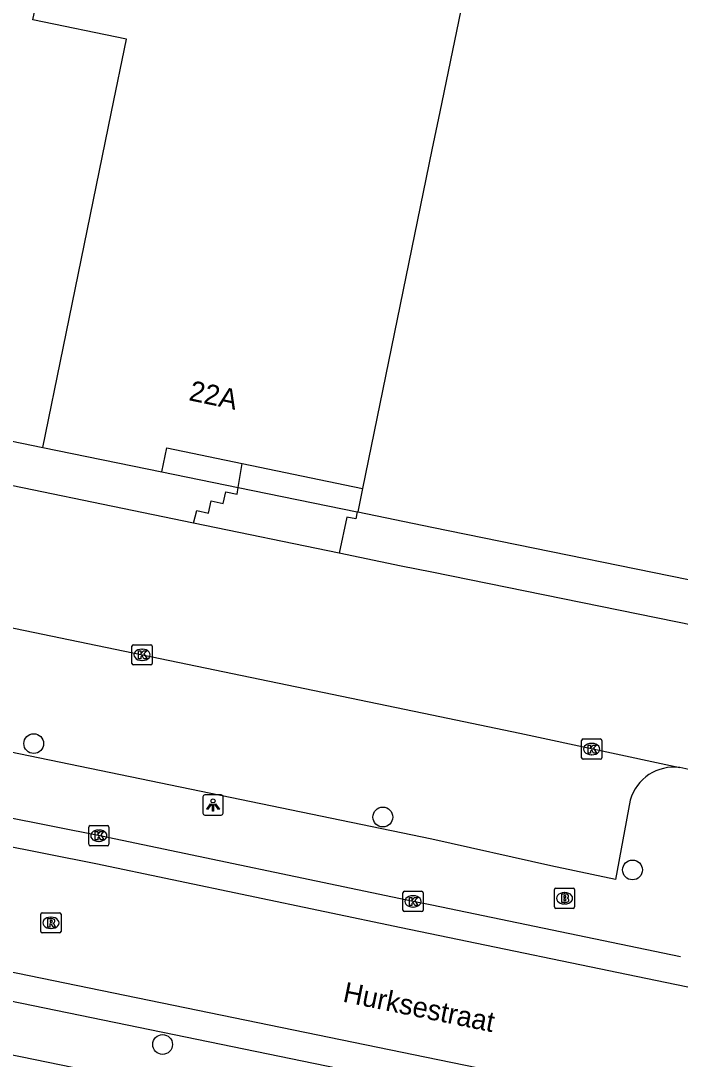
# Model space of a CAD drawing. Extents: x 157692 to 159670, y 381454 to 383289.
# Drawn here: x 158479.7 to 158512.3, y 382703.2 to 382754.5 of the extents above; entities that cross this region are included whole.
import ezdxf

# ---------------------------------------------------------------- set-up
doc = ezdxf.new("R2010")
doc.units = 0
for name, color, linetype in [('IMGEO_Boom', 7, 'Continuous'), ('IMGEO_Brandkraan', 7, 'Continuous'), ('IMGEO_Kolk', 7, 'Continuous'), ('IMGEO_Lichtpunt', 7, 'Continuous'), ('IMGEO_Openbare_ruimte_label', 7, 'Continuous'), ('IMGEO_Pand', 7, 'Continuous'), ('IMGEO_Pand_nummerreeks', 7, 'Continuous'), ('IMGEO_Rijbaan_lokaal_gesloten', 7, 'Continuous'), ('IMGEO_Rijbaan_lokaal_open', 7, 'Continuous'), ('IMGEO_Rioolput', 7, 'Continuous'), ('IMGEO_Voetpad_open', 7, 'Continuous')]:
    doc.layers.add(name, color=color, linetype=linetype)

msp = doc.modelspace()

# ---------------------------------------------------------------- linework, layer by layer
at = {"layer": 'IMGEO_Boom'}
for centre in [(158480.315, 382718.793), (158497.57, 382715.165), (158509.911, 382712.552), (158486.685, 382703.93)]:
    msp.add_circle(centre, 0.489, dxfattribs=at)
at = {"layer": 'IMGEO_Brandkraan'}
for p, q in [((158506.051, 382710.726), (158506.051, 382711.578)), ((158506.126, 382711.652), (158506.978, 382711.652)), ((158507.052, 382711.578), (158507.052, 382710.726)), ((158506.539, 382711.432), (158506.564, 382711.432)), ((158506.978, 382710.652), (158506.126, 382710.652)), ((158506.562, 382710.872), (158506.537, 382710.872))]:
    msp.add_line(p, q, dxfattribs=at)
for points in [[(158506.051, 382710.726), (158506.051, 382711.578)], [(158506.126, 382711.652), (158506.978, 382711.652)], [(158507.052, 382711.578), (158507.052, 382710.726)], [(158506.399, 382711.352), (158506.399, 382710.952), (158506.612, 382710.952)], [(158506.63, 382711.352), (158506.399, 382711.352)], [(158506.578, 382711.271), (158506.524, 382711.271), (158506.524, 382711.195)], [(158506.524, 382711.195), (158506.577, 382711.195)], [(158506.586, 382711.119), (158506.524, 382711.119), (158506.524, 382711.038)], [(158506.978, 382710.652), (158506.126, 382710.652)], [(158506.524, 382711.038), (158506.586, 382711.038)]]:
    msp.add_lwpolyline(points, dxfattribs=at)
for centre, radius, start, end in [((158506.128, 382711.576), 0.0765, 91.552, 178.448), ((158506.128, 382711.576), 0.0765, 91.552, 178.448), ((158506.976, 382711.576), 0.0765, 1.552, 88.448), ((158506.976, 382711.576), 0.0765, 1.552, 88.448), ((158506.579, 382711.233), 0.0379, 267.8285, 90.9355), ((158506.587, 382711.078), 0.0404, 269.8759, 90.5077), ((158506.634, 382711.207), 0.145, 59.4692, 91.5367), ((158506.659, 382711.254), 0.0922, 285.5137, 58.1501), ((158506.664, 382711.062), 0.105, 301.3115, 78.989), ((158506.128, 382710.728), 0.0765, 181.552, 268.448), ((158506.128, 382710.728), 0.0765, 181.552, 268.448), ((158506.618, 382711.203), 0.251, 268.6676, 293.5347), ((158506.976, 382710.728), 0.0765, 271.552, 358.448), ((158506.976, 382710.728), 0.0765, 271.552, 358.448)]:
    msp.add_arc(centre, radius, start, end, dxfattribs=at)
for centre, major_axis, ratio, start_param, end_param in [((158506.538, 382711.152), (-0.387, 0.002), 0.722429, 4.712389, 7.853982), ((158506.563, 382711.152), (-0.39, 0.002), 0.717154, 1.570796, 4.712389)]:
    msp.add_ellipse(centre, major_axis=major_axis, ratio=ratio, start_param=start_param, end_param=end_param, dxfattribs=at)
at = {"layer": 'IMGEO_Kolk'}
for p, q in [((158485.171, 382722.751), (158485.171, 382723.603)), ((158485.246, 382723.677), (158486.098, 382723.677)), ((158485.659, 382723.457), (158485.684, 382723.457)), ((158486.172, 382723.603), (158486.172, 382722.751)), ((158485.682, 382722.897), (158485.657, 382722.897)), ((158486.098, 382722.677), (158485.246, 382722.677)), ((158507.394, 382718.094), (158507.394, 382718.946)), ((158507.469, 382719.02), (158508.321, 382719.02)), ((158507.882, 382718.8), (158507.907, 382718.8)), ((158508.395, 382718.946), (158508.395, 382718.094)), ((158507.905, 382718.24), (158507.88, 382718.24)), ((158508.321, 382718.02), (158507.469, 382718.02)), ((158483.032, 382713.817), (158483.032, 382714.669)), ((158483.107, 382714.743), (158483.959, 382714.743)), ((158484.033, 382714.669), (158484.033, 382713.817)), ((158483.52, 382714.523), (158483.545, 382714.523)), ((158483.959, 382713.743), (158483.107, 382713.743)), ((158483.543, 382713.963), (158483.518, 382713.963)), ((158498.563, 382710.571), (158498.563, 382711.423)), ((158498.638, 382711.497), (158499.49, 382711.497)), ((158499.051, 382711.277), (158499.076, 382711.277)), ((158499.564, 382711.423), (158499.564, 382710.571)), ((158499.074, 382710.717), (158499.049, 382710.717)), ((158499.49, 382710.497), (158498.638, 382710.497))]:
    msp.add_line(p, q, dxfattribs=at)
for points in [[(158485.171, 382722.751), (158485.171, 382723.603)], [(158485.246, 382723.677), (158486.098, 382723.677)], [(158485.492, 382723.377), (158485.615, 382723.377), (158485.615, 382723.226), (158485.745, 382723.377), (158485.909, 382723.377), (158485.763, 382723.226), (158485.916, 382722.977), (158485.764, 382722.977), (158485.679, 382723.141), (158485.615, 382723.074), (158485.615, 382722.977), (158485.492, 382722.977), (158485.492, 382723.377)], [(158486.172, 382723.603), (158486.172, 382722.751)], [(158486.098, 382722.677), (158485.246, 382722.677)], [(158507.394, 382718.094), (158507.394, 382718.946)], [(158507.469, 382719.02), (158508.321, 382719.02)], [(158508.395, 382718.946), (158508.395, 382718.094)], [(158507.715, 382718.72), (158507.838, 382718.72), (158507.838, 382718.569), (158507.968, 382718.72), (158508.132, 382718.72), (158507.986, 382718.569), (158508.139, 382718.32), (158507.987, 382718.32), (158507.902, 382718.484), (158507.838, 382718.417), (158507.838, 382718.32), (158507.715, 382718.32), (158507.715, 382718.72)], [(158508.321, 382718.02), (158507.469, 382718.02)], [(158483.032, 382713.817), (158483.032, 382714.669)], [(158483.107, 382714.743), (158483.959, 382714.743)], [(158484.033, 382714.669), (158484.033, 382713.817)], [(158483.353, 382714.443), (158483.476, 382714.443), (158483.476, 382714.292), (158483.606, 382714.443), (158483.77, 382714.443), (158483.624, 382714.292), (158483.777, 382714.043), (158483.625, 382714.043), (158483.54, 382714.207), (158483.476, 382714.14), (158483.476, 382714.043), (158483.353, 382714.043), (158483.353, 382714.443)], [(158483.959, 382713.743), (158483.107, 382713.743)], [(158498.563, 382710.571), (158498.563, 382711.423)], [(158498.638, 382711.497), (158499.49, 382711.497)], [(158498.884, 382711.197), (158499.007, 382711.197), (158499.007, 382711.046), (158499.137, 382711.197), (158499.301, 382711.197), (158499.155, 382711.046), (158499.308, 382710.797), (158499.156, 382710.797), (158499.071, 382710.961), (158499.007, 382710.894), (158499.007, 382710.797), (158498.884, 382710.797), (158498.884, 382711.197)], [(158499.564, 382711.423), (158499.564, 382710.571)], [(158499.49, 382710.497), (158498.638, 382710.497)]]:
    msp.add_lwpolyline(points, dxfattribs=at)
for centre, start, end in [((158485.248, 382723.601), 91.552, 178.448), ((158485.248, 382723.601), 91.552, 178.448), ((158486.096, 382723.601), 1.552, 88.448), ((158486.096, 382723.601), 1.552, 88.448), ((158485.248, 382722.753), 181.552, 268.448), ((158485.248, 382722.753), 181.552, 268.448), ((158486.096, 382722.753), 271.552, 358.448), ((158486.096, 382722.753), 271.552, 358.448), ((158507.471, 382718.944), 91.552, 178.448), ((158507.471, 382718.944), 91.552, 178.448), ((158508.319, 382718.944), 1.552, 88.448), ((158508.319, 382718.944), 1.552, 88.448), ((158507.471, 382718.096), 181.552, 268.448), ((158507.471, 382718.096), 181.552, 268.448), ((158508.319, 382718.096), 271.552, 358.448), ((158508.319, 382718.096), 271.552, 358.448), ((158483.109, 382714.667), 91.552, 178.448), ((158483.109, 382714.667), 91.552, 178.448), ((158483.957, 382714.667), 1.552, 88.448), ((158483.957, 382714.667), 1.552, 88.448), ((158483.109, 382713.819), 181.552, 268.448), ((158483.109, 382713.819), 181.552, 268.448), ((158483.957, 382713.819), 271.552, 358.448), ((158483.957, 382713.819), 271.552, 358.448), ((158498.64, 382711.421), 91.552, 178.448), ((158498.64, 382711.421), 91.552, 178.448), ((158499.488, 382711.421), 1.552, 88.448), ((158499.488, 382711.421), 1.552, 88.448), ((158498.64, 382710.573), 181.552, 268.448), ((158498.64, 382710.573), 181.552, 268.448), ((158499.488, 382710.573), 271.552, 358.448), ((158499.488, 382710.573), 271.552, 358.448)]:
    msp.add_arc(centre, 0.0765, start, end, dxfattribs=at)
for centre, major_axis, ratio, start_param, end_param in [((158485.658, 382723.177), (-0.387, 0.002), 0.722429, 4.712389, 7.853982), ((158485.683, 382723.177), (-0.39, 0.002), 0.717154, 1.570796, 4.712389), ((158507.881, 382718.52), (-0.387, 0.002), 0.722429, 4.712389, 7.853982), ((158507.906, 382718.52), (-0.39, 0.002), 0.717154, 1.570796, 4.712389), ((158483.519, 382714.243), (-0.387, 0.002), 0.722429, 4.712389, 7.853982), ((158483.544, 382714.243), (-0.39, 0.002), 0.717154, 1.570796, 4.712389), ((158499.05, 382710.997), (-0.387, 0.002), 0.722429, 4.712389, 7.853982), ((158499.075, 382710.997), (-0.39, 0.002), 0.717154, 1.570796, 4.712389)]:
    msp.add_ellipse(centre, major_axis=major_axis, ratio=ratio, start_param=start_param, end_param=end_param, dxfattribs=at)
at = {"layer": 'IMGEO_Lichtpunt'}
for p, q in [((158489.583, 382716.255), (158488.775, 382716.255)), ((158489.583, 382716.255), (158488.775, 382716.255)), ((158488.681, 382716.16), (158488.681, 382715.353)), ((158488.681, 382716.16), (158488.681, 382715.353)), ((158489.677, 382715.353), (158489.677, 382716.16)), ((158489.677, 382715.353), (158489.677, 382716.16)), ((158488.775, 382715.259), (158489.583, 382715.259)), ((158488.775, 382715.259), (158489.583, 382715.259))]:
    msp.add_line(p, q, dxfattribs=at)
for points in [[(158489.055, 382715.824), (158489.094, 382715.796), (158488.906, 382715.534), (158488.868, 382715.561), (158489.055, 382715.824)], [(158489.157, 382715.776), (158489.204, 382715.776), (158489.204, 382715.454), (158489.157, 382715.454), (158489.157, 382715.776)], [(158489.267, 382715.796), (158489.305, 382715.823), (158489.492, 382715.561), (158489.453, 382715.533), (158489.267, 382715.796)]]:
    msp.add_lwpolyline(points, dxfattribs=at)
msp.add_circle((158489.18, 382715.958), 0.0994, dxfattribs=at)
for centre, start, end in [((158488.775, 382716.16), 90, 180), ((158488.775, 382716.16), 90, 180), ((158489.583, 382716.16), 0, 90), ((158489.583, 382716.16), 0, 90), ((158488.775, 382715.353), 180, 270), ((158488.775, 382715.353), 180, 270), ((158489.583, 382715.353), 270, 0), ((158489.583, 382715.353), 270, 360)]:
    msp.add_arc(centre, 0.0946, start, end, dxfattribs=at)
at = {"layer": 'IMGEO_Pand'}
for points in [[(158480.771, 382733.419), (158481.773, 382738.318), (158484.162, 382750), (158484.896, 382753.592), (158480.275, 382754.549), (158481.307, 382759.442), (158490.758, 382804.249), (158500, 382802.356), (158510.753, 382800.153)], [(158510.753, 382800.153), (158500.385, 382750), (158500, 382748.12), (158496.564, 382731.385)], [(158480.771, 382733.419), (158486.649, 382732.217)], [(158486.649, 382732.217), (158486.892, 382733.403), (158490.619, 382732.625)], [(158490.619, 382732.625), (158496.564, 382731.385)], [(158496.564, 382731.385), (158496.329, 382730.238), (158500, 382729.487), (158515.992, 382726.218)]]:
    msp.add_lwpolyline(points, dxfattribs=at)
at = {"layer": 'IMGEO_Rijbaan_lokaal_gesloten'}
for points in [[(158522.007, 382704.858), (158512.004, 382706.892), (158498.483, 382709.687), (158483.379, 382712.845), (158463.875, 382716.719), (158444.16, 382720.803), (158423.028, 382725.148), (158407.123, 382728.4), (158403.252, 382729.209), (158394.326, 382731.044), (158382.834, 382733.392), (158361.186, 382737.872), (158343.594, 382741.532), (158325.933, 382745.221), (158305.512, 382749.481), (158286.514, 382753.477)], [(158617.564, 382679.22), (158614.13, 382679.904), (158607.052, 382681.323), (158595.623, 382683.686), (158576.863, 382687.503), (158520.06, 382699.116), (158500.282, 382703.174), (158438.474, 382715.86), (158419.936, 382719.65), (158406.698, 382722.405), (158381.689, 382727.511), (158377.384, 382728.396), (158340.109, 382736.112), (158333.512, 382737.467), (158304.042, 382743.672), (158285.776, 382747.487), (158285.272, 382747.593)], [(158512.285, 382708.263), (158500, 382710.803), (158499.065, 382710.996), (158483.659, 382714.217), (158464.153, 382718.091), (158444.443, 382722.174), (158423.309, 382726.519), (158407.406, 382729.771), (158403.536, 382730.58), (158394.607, 382732.415)]]:
    msp.add_lwpolyline(points, dxfattribs=at)
at = {"layer": 'IMGEO_Rijbaan_lokaal_open'}
for points in [[(158413.234, 382738.09), (158438.864, 382732.762), (158470.894, 382726.242), (158500, 382720.207), (158504.348, 382719.306), (158512.257, 382717.607)], [(158488.215, 382729.682), (158475.76, 382732.252)], [(158495.418, 382728.196), (158488.215, 382729.682)], [(158516.664, 382723.86), (158500, 382727.254), (158498.48, 382727.564), (158495.418, 382728.196)], [(158429.771, 382716.221), (158444.31, 382713.255), (158500, 382701.803), (158519.779, 382697.744), (158576.583, 382686.131), (158595.342, 382682.315), (158606.815, 382679.942), (158613.99, 382678.504), (158616.776, 382677.874), (158617.234, 382677.735)]]:
    msp.add_lwpolyline(points, dxfattribs=at)
msp.add_arc((158511.859, 382714.702), 2.932, 349.6752, 82.1926, dxfattribs=at)
at = {"layer": 'IMGEO_Rioolput'}
for p, q in [((158480.664, 382709.512), (158480.664, 382710.364)), ((158480.739, 382710.438), (158481.591, 382710.438)), ((158481.152, 382710.218), (158481.177, 382710.218)), ((158481.665, 382710.364), (158481.665, 382709.512)), ((158481.175, 382709.658), (158481.15, 382709.658)), ((158481.591, 382709.438), (158480.739, 382709.438))]:
    msp.add_line(p, q, dxfattribs=at)
for points in [[(158480.664, 382709.512), (158480.664, 382710.364)], [(158480.739, 382710.438), (158481.591, 382710.438)], [(158481.253, 382710.136), (158481.001, 382710.138), (158481.001, 382709.738)], [(158481.179, 382710.057), (158481.125, 382710.057), (158481.125, 382709.976)], [(158481.665, 382710.364), (158481.665, 382709.512)], [(158481.001, 382709.738), (158481.125, 382709.738), (158481.125, 382709.9), (158481.136, 382709.9)], [(158481.125, 382709.976), (158481.177, 382709.976)], [(158481.183, 382709.871), (158481.254, 382709.738), (158481.394, 382709.738), (158481.329, 382709.864)], [(158481.591, 382709.438), (158480.739, 382709.438)]]:
    msp.add_lwpolyline(points, dxfattribs=at)
for centre, radius, start, end in [((158480.741, 382710.362), 0.0765, 91.552, 178.448), ((158480.741, 382710.362), 0.0765, 91.552, 178.448), ((158481.185, 382709.961), 0.0964, 77.0061, 93.1865), ((158481.199, 382710.018), 0.0378, 276.6634, 79.6772), ((158481.252, 382710.026), 0.109, 350.3612, 89.416), ((158481.589, 382710.362), 0.0765, 1.552, 88.448), ((158481.589, 382710.362), 0.0765, 1.552, 88.448), ((158480.741, 382709.514), 0.0765, 181.552, 268.448), ((158480.741, 382709.514), 0.0765, 181.552, 268.448), ((158481.135, 382709.847), 0.0533, 26.0293, 88.6989), ((158481.161, 382710.165), 0.19, 274.7715, 282.9687), ((158481.25, 382710.026), 0.112, 277.5842, 350.9817), ((158481.234, 382709.811), 0.108, 29.5134, 73.7905), ((158481.589, 382709.514), 0.0765, 271.552, 358.448), ((158481.589, 382709.514), 0.0765, 271.552, 358.448)]:
    msp.add_arc(centre, radius, start, end, dxfattribs=at)
for centre, major_axis, ratio, start_param, end_param in [((158481.151, 382709.938), (-0.387, 0.002), 0.722429, 4.712389, 7.853982), ((158481.176, 382709.938), (-0.39, 0.002), 0.717154, 1.570796, 4.712389)]:
    msp.add_ellipse(centre, major_axis=major_axis, ratio=ratio, start_param=start_param, end_param=end_param, dxfattribs=at)
at = {"layer": 'IMGEO_Voetpad_open'}
for points in [[(158509.791, 382715.995), (158509.072, 382712.086), (158505.879, 382712.753), (158500, 382714.079), (158399.028, 382734.908), (158399.691, 382738.313)], [(158475.089, 382734.581), (158480.771, 382733.419)], [(158490.415, 382731.447), (158490.619, 382732.625)], [(158486.649, 382732.217), (158490.415, 382731.447)], [(158488.215, 382729.682), (158488.371, 382730.307), (158488.95, 382730.176), (158489.085, 382730.776), (158489.672, 382730.654), (158489.816, 382731.221), (158490.376, 382731.117), (158490.415, 382731.447)], [(158490.415, 382731.447), (158496.309, 382730.242), (158496.237, 382729.894), (158495.789, 382729.98), (158495.418, 382728.196)], [(158616.516, 382675.097), (158594.867, 382679.695), (158540.505, 382690.855), (158519.19, 382695.229), (158500, 382699.16), (158426.529, 382714.209), (158420.588, 382715.426), (158410.558, 382717.48), (158408.651, 382717.871), (158405.866, 382718.439)]]:
    msp.add_lwpolyline(points, dxfattribs=at)
msp.add_arc((158511.957, 382715.374), 2.253, 82.337, 164.0075, dxfattribs=at)

# ---------------------------------------------------------------- texts
at = {"layer": 'IMGEO_Openbare_ruimte_label'}
msp.add_text('Hurksestraat', height=1, rotation=348.4654, dxfattribs=at).set_placement((158495.55, 382706.05))
at = {"layer": 'IMGEO_Pand_nummerreeks'}
msp.add_text('22A', height=1, rotation=348.209, dxfattribs=at).set_placement((158487.942, 382735.759))

doc.saveas('drawing.dxf')
